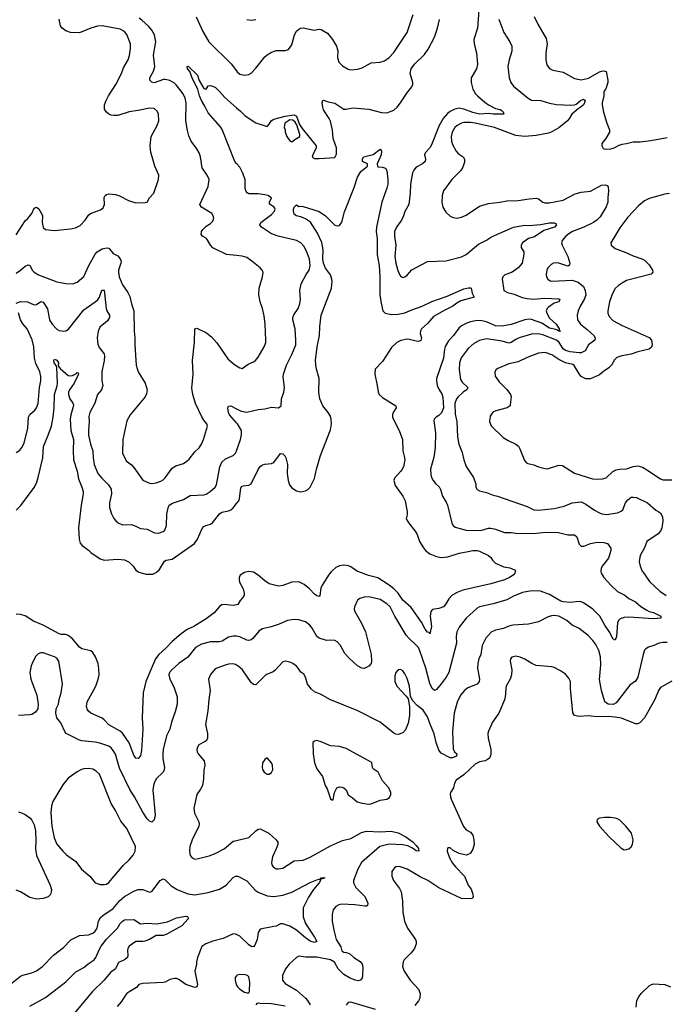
# Model space of a CAD drawing. Header units: inches. Extents: x 1173000 to 1307049, y 522583 to 678455.
# Tile 592 of 617: x 1248082 to 1253802, y 626175 to 634884. Entities that reach past the tile are written whole.
import ezdxf

# ---------------------------------------------------------------- set-up
doc = ezdxf.new("R2010")
doc.units = ezdxf.units.IN
doc.header["$MEASUREMENT"] = 0
for name, color, linetype in [('B2642', 7, 'Continuous'), ('B2643', 7, 'Continuous'), ('B2652', 7, 'Continuous'), ('B2653', 7, 'Continuous')]:
    doc.layers.add(name, color=color, linetype=linetype)

msp = doc.modelspace()

# ---------------------------------------------------------------- linework, layer by layer
at = {"layer": 'B2642', "color": 5}
for points, elevation in [([(1249131.7, 630000), (1249136.7, 629996.7), (1249199.6, 629979.6), (1249259.1, 629980.9), (1249290, 629994.9), (1249295.4, 630000)], 920), ([(1250000, 629710.1), (1249970, 629703.5), (1249890, 629712.9), (1249870, 629709.6), (1249850, 629695.4), (1249802.3, 629637.7), (1249730, 629584.1), (1249622, 629518), (1249562.4, 629490), (1249510, 629452.7), (1249430, 629385.6), (1249374.9, 629325.1), (1249311.5, 629270), (1249283.9, 629230), (1249196.9, 629030), (1249172.6, 628930), (1249166.4, 628710), (1249170.2, 628610), (1249160.4, 628419.6), (1249150, 628372.7), (1249130, 628349.4), (1249110, 628352), (1249090, 628378), (1249049.3, 628489.3), (1248990, 628572.3), (1248970, 628590.9), (1248870, 628648.8), (1248830, 628691.2), (1248810, 628705.4), (1248709.6, 628750), (1248686.3, 628770), (1248681.1, 628781.1), (1248674, 628810), (1248679.1, 628850), (1248754.3, 628990), (1248776.3, 629050), (1248785.1, 629090), (1248782.8, 629142.8), (1248774.7, 629190), (1248751.6, 629250), (1248730, 629286), (1248710, 629300.7), (1248630, 629319.7), (1248610, 629334), (1248550, 629408.7), (1248510, 629436.8), (1248490, 629445.3), (1248450, 629446.4), (1248430, 629452.4), (1248290, 629529), (1248203.6, 629563.6), (1248130, 629610.7), (1248090, 629624.2), (1248050, 629627.6)], 920), ([(1250000, 629430.4), (1249990, 629432.1), (1249970, 629430.9), (1249930, 629422), (1249872.3, 629387.7), (1249850, 629381.3), (1249770, 629380.5), (1249690, 629361.7), (1249635.8, 629330), (1249570, 629246), (1249490.5, 629190), (1249430, 629137.6), (1249406.7, 629110), (1249400.4, 629090), (1249408.7, 629050), (1249444.9, 628984.9), (1249474, 628894), (1249476.1, 628830), (1249457.3, 628762.7), (1249423.7, 628670), (1249410.3, 628610), (1249380.9, 628550), (1249352.1, 628427.9), (1249347.1, 628390), (1249348.2, 628350), (1249362.3, 628270), (1249361.1, 628250), (1249350.4, 628230), (1249290, 628169.6), (1249270, 628132), (1249264.5, 628110), (1249260.2, 628070), (1249279.5, 627850), (1249272.1, 627807.9), (1249250, 627786), (1249230, 627796), (1249210, 627817), (1249170, 627873.6), (1249097.4, 628010), (1249056.2, 628076.2), (1248964.3, 628264.3), (1248927.9, 628387.9), (1248910, 628419.7), (1248890, 628443.5), (1248870, 628457.3), (1248790, 628486.2), (1248750, 628494.5), (1248630, 628506.2), (1248610, 628512.3), (1248492.1, 628572.1), (1248483, 628583), (1248444.8, 628664.8), (1248410, 628708.7), (1248401.6, 628750), (1248405.1, 628790), (1248424.5, 628830), (1248430, 628872), (1248449.7, 628930.3), (1248459.8, 629010), (1248426.6, 629210), (1248410, 629235.6), (1248390, 629247.8), (1248290, 629285.1), (1248270, 629285.1), (1248245.1, 629274.9), (1248224.8, 629255.2), (1248199.6, 629210), (1248184.4, 629170), (1248172.7, 629110), (1248180.2, 629050), (1248234.6, 628910), (1248245.7, 628830), (1248242, 628790), (1248222, 628758), (1248190, 628739.7), (1248170, 628734.8), (1248070, 628729.8)], 940), ([(1250000, 629176.4), (1249990, 629182), (1249966.7, 629186.7), (1249930, 629183.1), (1249890, 629173.3), (1249810, 629141.3), (1249770, 629094), (1249751.6, 629050), (1249765.7, 628950), (1249753.7, 628870), (1249747.2, 628770), (1249724.9, 628650), (1249741.6, 628570), (1249743, 628530), (1249734, 628510), (1249721.3, 628498.7), (1249667.7, 628470), (1249653.4, 628450), (1249648.2, 628430), (1249650.5, 628410), (1249659.1, 628390), (1249713, 628330), (1249720.4, 628290), (1249710.4, 628250), (1249708.4, 628170), (1249698, 628110), (1249681.7, 628078.3), (1249647.9, 628032.1), (1249623.1, 627910), (1249626.6, 627866.6), (1249666, 627790), (1249668.5, 627770), (1249667, 627750), (1249608.5, 627630), (1249586.4, 627570), (1249584.4, 627530), (1249590, 627492), (1249607.7, 627470), (1249630, 627460.3), (1249663.7, 627463.7), (1249759, 627490), (1249810.8, 627509.2), (1249890, 627550.4), (1249970, 627618.7), (1250000, 627625.4)], 960), ([(1248070, 627877.1), (1248098, 627870), (1248130, 627853), (1248170, 627823.8), (1248190, 627803), (1248210, 627764), (1248221.1, 627710), (1248225, 627625), (1248220.2, 627550), (1248230.8, 627490.8), (1248352.2, 627230), (1248363.1, 627190), (1248361.3, 627170), (1248354.1, 627145.9), (1248332.6, 627127.4), (1248287.9, 627112.1), (1248230, 627104.5), (1248170, 627119.3), (1248090, 627169.8), (1248050, 627184.2)], 940), ([(1247970, 626330.3), (1248090, 626423.7), (1248110, 626433.1), (1248190, 626453.7), (1248230, 626471.8), (1248282, 626510), (1248382, 626610), (1248470, 626678), (1248535, 626745), (1248610, 626783.7), (1248690, 626788.8), (1248730, 626806), (1248750, 626821.1), (1248768.4, 626850), (1248777.4, 626910), (1248797.5, 626942.5), (1248818, 626962), (1248910, 627022.8), (1248967.6, 627092.4), (1249010, 627129.3), (1249090, 627176.2), (1249130, 627191.2), (1249170.2, 627190.2), (1249230, 627166.4), (1249250, 627173), (1249325.6, 627270), (1249350, 627283.8), (1249370, 627275.5), (1249422.2, 627222.2), (1249474, 627190), (1249570, 627153.1), (1249630, 627144.2), (1249750, 627163.7), (1249850, 627194.7), (1249908, 627230), (1249970, 627297.4), (1249990, 627307.4), (1250000, 627307.4)], 940), ([(1248170, 626157.6), (1248310, 626235.2), (1248490, 626375.5), (1248577.6, 626462.4), (1248650, 626501.4), (1248686.2, 626533.8), (1248740.5, 626570), (1248755.9, 626590), (1248783.4, 626656.6), (1248803.1, 626690), (1248850, 626751.1), (1248947.1, 626850), (1248970.5, 626889.5), (1248990, 626911.5), (1249010, 626922.6), (1249090, 626925.5), (1249150, 626886.8), (1249207.9, 626892.1), (1249294.2, 626885.8), (1249390, 626903.8), (1249470, 626941.6), (1249550, 626953.7), (1249570.3, 626950.3), (1249573.4, 626930), (1249516.4, 626870), (1249383.2, 626796.8), (1249350, 626785.3), (1249290, 626785), (1249231.3, 626748.7), (1249190, 626735.2), (1249170, 626730.8), (1249110, 626731.6), (1249051, 626690), (1249038.8, 626670), (1249034, 626650), (1249039.1, 626610), (1249034, 626590), (1249010, 626567.8), (1248956.1, 626543.9), (1248928.4, 626490), (1248884.3, 626455.7), (1248830.2, 626390), (1248726.9, 626290), (1248545.5, 626074.5)], 920), ([(1250000, 626792.4), (1249990, 626797), (1249970, 626798), (1249882.5, 626757.5), (1249790, 626734), (1249727.3, 626710), (1249693.3, 626686.7), (1249655.8, 626590), (1249646.4, 626550), (1249646.4, 626530), (1249630.4, 626470), (1249653.4, 626350), (1249650, 626329), (1249630, 626322.7), (1249550.7, 626349.3), (1249490, 626393.6), (1249470, 626402.9), (1249450, 626404.5), (1249410, 626395.1), (1249370, 626372.3), (1249350, 626367), (1249170, 626360.7), (1249136, 626350), (1249115.8, 626324.2), (1249056.3, 626290), (1249030.7, 626270), (1249012.1, 626247.9), (1248980.9, 626199.1), (1248943.2, 626156.8)], 940), ([(1250000, 626426.2), (1249988.5, 626411.5), (1249986.4, 626390), (1249997.6, 626350), (1250000, 626345.6)], 960)]:
    msp.add_lwpolyline(points, dxfattribs=dict(at, elevation=elevation))
at = {"layer": 'B2642', "color": 5, "elevation": 960}
msp.add_lwpolyline([(1248690, 628261.1), (1248650, 628257.4), (1248628.1, 628251.9), (1248590, 628231.3), (1248510, 628175.6), (1248462.7, 628117.3), (1248373.7, 627970), (1248362.4, 627930), (1248356.3, 627870), (1248365.4, 627750), (1248387.4, 627647.4), (1248410, 627590.6), (1248463.1, 627530), (1248496.7, 627496.7), (1248577.7, 627437.7), (1248628.2, 627370), (1248700.7, 627310), (1248750.5, 627250.5), (1248794.9, 627234.9), (1248830, 627234), (1248850, 627238.7), (1248870, 627252.2), (1248997.1, 627402.9), (1249050, 627452.7), (1249086, 627494), (1249104.2, 627530), (1249104.7, 627570), (1249028.2, 627730), (1248975.8, 627795.8), (1248929.8, 627889.8), (1248890, 627952.3), (1248788, 628210), (1248758.7, 628238.7), (1248730, 628254)], close=True, dxfattribs=at)
at = {"layer": 'B2643', "color": 5}
for points, elevation in [([(1250000, 632798.2), (1249910, 632808.4), (1249790, 632867.8), (1249770, 632889.4), (1249740.8, 632940.8), (1249730, 632953.2), (1249699, 632970), (1249687.5, 632987.5), (1249689.4, 633010), (1249701.2, 633030), (1249730, 633057.3), (1249770, 633082), (1249790, 633102), (1249798.9, 633130), (1249794, 633150), (1249780.7, 633170), (1249690, 633226.3), (1249676.2, 633250), (1249749.6, 633410), (1249757, 633470), (1249739.5, 633510), (1249694.5, 633574.5), (1249680.5, 633670), (1249668.2, 633708.2), (1249650, 633741.2), (1249598, 633810), (1249578, 633858), (1249565.1, 633905.1), (1249551, 633991), (1249555.5, 634150), (1249546.2, 634190), (1249527.9, 634230), (1249467.2, 634307.2), (1249450, 634322.7), (1249410, 634345.3), (1249370, 634356.8), (1249355.2, 634355.2), (1249270, 634327), (1249250, 634331.2), (1249233.4, 634350), (1249233.4, 634370), (1249265.9, 634430), (1249277.8, 634470), (1249265.7, 634570), (1249285.7, 634690), (1249272.8, 634750), (1249251.4, 634791.4), (1249223.7, 634823.7), (1249160.9, 634880.9), (1249137.9, 634897.9)], 960), ([(1249643.1, 634910), (1249700.4, 634780.4), (1249755.8, 634690), (1249953.9, 634493.9), (1250000, 634431.1)], 960), ([(1248050, 632982), (1248130, 633104.9), (1248154, 633126), (1248187.8, 633170), (1248210, 633218.8), (1248230, 633227.7), (1248251.4, 633211.4), (1248276, 633170), (1248282.6, 633150), (1248281.7, 633090), (1248290, 633046.8), (1248310, 633027.3), (1248390, 633020.5), (1248530, 633033.7), (1248575.5, 633044.5), (1248615.3, 633064.7), (1248659.6, 633110), (1248690, 633154), (1248709.2, 633170), (1248796.6, 633203.4), (1248819.4, 633220.6), (1248831.1, 633250), (1248827.9, 633312.1), (1248836.9, 633330), (1248850, 633339.6), (1248870, 633344.7), (1248930, 633337.6), (1248965.6, 633325.6), (1249045.5, 633285.5), (1249110, 633266), (1249192.9, 633267.1), (1249209, 633271), (1249229.2, 633310), (1249269.4, 633350), (1249309.6, 633470), (1249313.6, 633510), (1249278.3, 633590), (1249252.8, 633672.8), (1249242.7, 633710), (1249234.8, 633770), (1249245.1, 633850), (1249297.4, 633950), (1249312.6, 633990), (1249310, 634048), (1249296.4, 634076.4), (1249270, 634097.6), (1249230, 634102), (1249130, 634079.8), (1249050, 634069.7), (1248950, 634037.6), (1248915.9, 634035.9), (1248890, 634039.5), (1248869, 634050), (1248845.2, 634070), (1248832.1, 634092.1), (1248831.8, 634130), (1248846.9, 634170), (1248868, 634212), (1248932.8, 634310), (1248982, 634410), (1249001, 634459), (1249040.7, 634530), (1249053.3, 634566.7), (1249063.1, 634630), (1249061.7, 634670), (1249030, 634752.7), (1249010, 634779.5), (1248970, 634800.5), (1248810, 634830.9), (1248770, 634827.4), (1248710, 634810.9), (1248610, 634767.8), (1248530, 634769.8), (1248490, 634786), (1248456.2, 634810), (1248443.7, 634830), (1248431.3, 634890)], 980), ([(1250000, 633612.9), (1249984.5, 633630), (1249873.2, 633913.2), (1249857.3, 633937.3), (1249750, 634061.7), (1249720.8, 634120.8), (1249690, 634169.7), (1249671.4, 634210), (1249656.8, 634270), (1249610, 634360.5), (1249585.9, 634425.9), (1249566.8, 634450), (1249563.7, 634470), (1249570, 634474), (1249575.5, 634470), (1249655.1, 634395.1), (1249670, 634347.3), (1249710, 634276), (1249730, 634271.3), (1249750, 634298), (1249770, 634301), (1249810, 634286.8), (1249850, 634250.6), (1249895.1, 634195.1), (1250000, 634105.1)], 940), ([(1248050, 632642.7), (1248090, 632668.9), (1248130, 632704.2), (1248155.3, 632715.3), (1248170, 632713), (1248192.4, 632670), (1248210, 632650.4), (1248247.7, 632627.7), (1248410, 632566), (1248489.6, 632550.4), (1248552.9, 632547.1), (1248590, 632563), (1248650, 632614), (1248691.9, 632710), (1248749.7, 632810), (1248768, 632832), (1248810, 632857.4), (1248850, 632867.2), (1248870, 632863.1), (1248910, 632817.1), (1248950, 632797), (1248970, 632770.4), (1248978.4, 632750), (1248977.4, 632730), (1248956.9, 632670), (1248954.9, 632650), (1248961.7, 632610), (1248990, 632540.7), (1249038.4, 632470), (1249055.4, 632435.4), (1249070.3, 632370), (1249090.3, 632310), (1249094.6, 632130), (1249100.3, 632070), (1249098.9, 632010), (1249112.2, 631830), (1249130.4, 631770), (1249190.4, 631670), (1249210.4, 631610), (1249204.6, 631575.4), (1249190.4, 631550), (1249057.6, 631390), (1249030, 631337.2), (1248994, 631170), (1248990.5, 631050), (1249023.7, 630983.7), (1249070, 630946.4), (1249090, 630924.4), (1249172.3, 630812.3), (1249230, 630786), (1249250, 630782.4), (1249290, 630788.7), (1249330, 630803.1), (1249350, 630813), (1249370, 630833), (1249430, 630916.4), (1249462.7, 630937.3), (1249530, 630959.7), (1249561.5, 630978.5), (1249581.9, 630998.1), (1249630, 631063.1), (1249670, 631098.4), (1249689.7, 631130), (1249706.9, 631170), (1249743.6, 631290), (1249736.2, 631310), (1249710, 631342), (1249692.6, 631372.6), (1249637.4, 631490), (1249614.3, 631570), (1249604.6, 631624.6), (1249617.4, 631750), (1249609.6, 631870), (1249627.3, 632032.7), (1249630, 632151.3), (1249650, 632155.5), (1249733.3, 632113.3), (1249779.4, 632079.4), (1249825.9, 632025.9), (1249924.3, 631884.3), (1249970, 631843.1), (1250000, 631824)], 960), ([(1248050, 632376), (1248089.6, 632390.4), (1248150, 632390.3), (1248210, 632363.8), (1248230, 632366), (1248270, 632392.4), (1248290, 632387.3), (1248327.6, 632327.6), (1248345.2, 632230), (1248367.6, 632190), (1248410, 632147.6), (1248430, 632136.5), (1248471.3, 632128.7), (1248490, 632132.4), (1248513.2, 632146.8), (1248650, 632316.9), (1248770, 632403.8), (1248788.8, 632431.2), (1248808.2, 632491.8), (1248830, 632492), (1248846.1, 632330), (1248852.2, 632310), (1248877.6, 632270), (1248877.1, 632250), (1248859, 632221), (1248790, 632163.5), (1248775.1, 632130), (1248768.4, 632070), (1248774.3, 632014.3), (1248783.8, 631983.8), (1248828, 631930), (1248832.4, 631910), (1248830, 631868), (1248807.4, 631772.6), (1248808.9, 631690), (1248816.4, 631650), (1248806, 631610), (1248768.9, 631570), (1248746.3, 631493.7), (1248702.3, 631410), (1248693.8, 631373.8), (1248697, 631330), (1248689.1, 631250.9), (1248691.4, 631210), (1248709, 631130), (1248730, 631071.3), (1248731.3, 631010), (1248740.9, 630950), (1248772.6, 630870), (1248808, 630828), (1248867, 630770), (1248892, 630732), (1248892.4, 630690), (1248874.7, 630610), (1248877.3, 630570), (1248892.5, 630512.5), (1248913.5, 630473.5), (1248931.3, 630451.3), (1248952.9, 630432.9), (1248990, 630417.1), (1249070, 630418.7), (1249110, 630405.3), (1249150, 630384.9), (1249210, 630377), (1249274.2, 630345.8), (1249310, 630342.4), (1249350, 630356.3), (1249366, 630370), (1249381.6, 630410), (1249384.4, 630510), (1249393.7, 630566.3), (1249404.5, 630590), (1249432.4, 630607.6), (1249530, 630639.1), (1249590, 630676), (1249710, 630681.7), (1249730, 630687.4), (1249767.3, 630710), (1249809.7, 630750), (1249821.7, 630770), (1249853.6, 630930), (1249869.9, 630970.1), (1249901.2, 630998.8), (1249969.3, 631030), (1249989.4, 631050), (1250000, 631068.5)], 940), ([(1248050, 631057.1), (1248083.3, 631076.7), (1248100.6, 631099.4), (1248120.2, 631139.8), (1248154.2, 631270), (1248159.5, 631370), (1248170, 631392.8), (1248214.8, 631430), (1248229.8, 631450), (1248244.7, 631490), (1248255.9, 631630), (1248267.5, 631690), (1248267.6, 631727.6), (1248260.8, 631770), (1248224.5, 631844.5), (1248211.2, 631890), (1248207.2, 631990), (1248193.3, 632053.3), (1248147.8, 632150), (1248110, 632195.3), (1248088.5, 632230), (1248072.5, 632292.5)], 940), ([(1248050, 630547), (1248093.1, 630586.9), (1248210, 630745.3), (1248230, 630785.5), (1248246, 630834), (1248285.7, 631010), (1248292.7, 631110), (1248335, 631210), (1248362.2, 631290), (1248376.8, 631370), (1248386, 631450), (1248389.1, 631570), (1248413.4, 631646.6), (1248416.2, 631670), (1248409, 631809), (1248404.9, 631824.9), (1248385.5, 631850), (1248384.2, 631870), (1248390, 631883), (1248410, 631873.1), (1248423.7, 631850), (1248422.5, 631822.5), (1248439.9, 631799.9), (1248510, 631737.2), (1248530, 631733), (1248550, 631736.9), (1248585.1, 631754.9), (1248590, 631764), (1248599.9, 631759.9), (1248602, 631750), (1248563.6, 631670), (1248523.5, 631610), (1248514.6, 631590), (1248512.4, 631570), (1248526.3, 631530), (1248552.9, 631492.9), (1248556.6, 631476.6), (1248552.8, 631450), (1248533, 631390), (1248529.2, 631350), (1248535.5, 631250), (1248557.4, 631170), (1248554.1, 631074.1), (1248556.8, 630990), (1248588.9, 630890), (1248602.8, 630822.8), (1248632.3, 630750), (1248641.8, 630710), (1248642.8, 630690), (1248624.9, 630590), (1248602.6, 630390), (1248608.4, 630288.4), (1248615.5, 630255.5), (1248634.4, 630234.4), (1248690, 630193.4), (1248710.3, 630170.3), (1248794.7, 630114.7), (1248830, 630104.9), (1248950, 630112.7), (1249010, 630107.7), (1249050, 630087.2), (1249085.3, 630050), (1249110, 630014), (1249131.7, 630000)], 920), ([(1250000, 631318.3), (1249938.7, 631390), (1249927.6, 631410), (1249922.4, 631450), (1249930, 631466.8), (1249950, 631470.4), (1250000, 631443.5)], 940), ([(1249295.4, 630000), (1249318.4, 630021.6), (1249363.9, 630096.1), (1249376.8, 630103.2), (1249430, 630114), (1249628.1, 630251.9), (1249655.8, 630290), (1249697, 630383), (1249710, 630400.4), (1249728.8, 630411.2), (1249770, 630422.3), (1249786, 630434), (1249850, 630514.3), (1249870, 630528.9), (1249930, 630540.2), (1249950, 630547.9), (1249970, 630565.5), (1250000, 630604.4)], 920)]:
    msp.add_lwpolyline(points, dxfattribs=dict(at, elevation=elevation))
at = {"layer": 'B2652', "color": 5}
for points, elevation in [([(1250093.8, 630000), (1250070, 629995.6), (1250033.4, 629970), (1250024.4, 629950), (1250022.4, 629930), (1250025.3, 629910), (1250058.3, 629850), (1250068.2, 629811.8), (1250066.2, 629793.8), (1250054, 629770), (1250032.5, 629747.5), (1250010, 629712.3), (1250000, 629710.1)], 920), ([(1253222.9, 630000), (1253224.4, 629990), (1253247.9, 629950), (1253310, 629882.7), (1253370, 629827.6), (1253433.9, 629793.9), (1253470, 629765.7), (1253530, 629734), (1253575.2, 629695.2), (1253630, 629660.3), (1253650, 629650.3), (1253690, 629641.6), (1253754, 629610), (1253752, 629590), (1253690, 629583.9), (1253470, 629599.8), (1253430, 629596.8), (1253394.1, 629585.9), (1253378.6, 629570), (1253371.1, 629550), (1253360.3, 629430), (1253350, 629397.2), (1253330, 629409.5), (1253303.3, 629463.3), (1253257.3, 629530), (1253215.1, 629610), (1253151, 629671), (1253070, 629725.8), (1253050, 629735.1), (1253030, 629737.6), (1252951.7, 629728.3), (1252890, 629734.3), (1252870, 629740.9), (1252770, 629799.6), (1252690, 629830.6), (1252610, 629833.8), (1252530, 629818), (1252450, 629784.2), (1252390, 629751.8), (1252270, 629717.7), (1252150, 629692.4), (1252130, 629680.5), (1252032.2, 629590), (1251970, 629512), (1251950.2, 629469.8), (1251942, 629430), (1251945.3, 629370), (1251877.4, 629110), (1251855.3, 629070), (1251811.5, 629010), (1251770, 628960.7), (1251750, 628952), (1251730, 628969.5), (1251710, 629012.7), (1251675.5, 629150), (1251622.7, 629302.7), (1251608.6, 629330), (1251581.3, 629361.3), (1251527.1, 629410), (1251501.4, 629441.4), (1251401.1, 629610), (1251359.7, 629690), (1251330, 629718.7), (1251270, 629756.2), (1251207.9, 629772.1), (1251170, 629779.3), (1251130, 629777.2), (1251090, 629765.2), (1251071, 629750), (1251042.8, 629690), (1251040.7, 629670), (1251047.7, 629650), (1251106.3, 629546.3), (1251141.7, 629470), (1251191.4, 629270), (1251195.2, 629210), (1251191.1, 629188.9), (1251170, 629167.3), (1251130, 629146), (1251108.5, 629148.5), (1251070, 629169.6), (1250996.3, 629236.3), (1250959.2, 629279.2), (1250919.5, 629350), (1250890, 629381.2), (1250870, 629392.7), (1250830, 629397.2), (1250794.6, 629394.6), (1250730, 629415.1), (1250710, 629429.3), (1250670, 629503.6), (1250649.8, 629529.8), (1250610, 629558.3), (1250550, 629577.3), (1250510, 629579.8), (1250450, 629571.1), (1250377, 629537), (1250306.5, 629513.5), (1250230, 629497.7), (1250201.5, 629478.5), (1250144.4, 629410), (1250130, 629399.7), (1250110, 629394.3), (1250090, 629397.7), (1250030, 629425.1), (1250000, 629430.4)], 940), ([(1250836.4, 630000), (1250819.6, 629980.4), (1250756.9, 629883.1), (1250745.2, 629854.8), (1250737.1, 629790), (1250730, 629782.9), (1250710, 629789.7), (1250690, 629804), (1250646.3, 629850), (1250596.9, 629890), (1250550, 629912.3), (1250490, 629909.7), (1250410, 629878.4), (1250370, 629875.1), (1250290, 629893.6), (1250250, 629919.7), (1250190, 629972.6), (1250150, 629996.3), (1250128, 630000)], 920), ([(1252465.4, 630000), (1252463.1, 629990), (1252446.7, 629970), (1252415.8, 629950), (1252370, 629928.9), (1252250, 629894.6), (1252001.5, 629838.5), (1251958, 629822), (1251906.4, 629793.6), (1251877, 629763), (1251848.6, 629711.4), (1251830, 629691.1), (1251790, 629675.1), (1251732.5, 629667.5), (1251717.4, 629650), (1251712.3, 629610), (1251724.2, 629515.8), (1251710, 629453.2), (1251703, 629463), (1251690, 629468.2), (1251670, 629494), (1251635.3, 629555.3), (1251545.7, 629685.7), (1251470, 629749.3), (1251430, 629811.3), (1251391.7, 629850), (1251350, 629882.8), (1251250, 629948.3), (1251168.5, 629968.5), (1251080.8, 630000)], 920), ([(1253592.9, 630000), (1253654.1, 629914.1), (1253744.2, 629830), (1253802, 629790)], 960), ([(1253810, 629375.6), (1253770, 629376.2), (1253738, 629370), (1253692.3, 629347.7), (1253644.4, 629335.6), (1253619.5, 629320.5), (1253610, 629309), (1253596.4, 629270), (1253550.2, 629070), (1253530, 629035.1), (1253480.5, 628999.5), (1253358.9, 628841.1), (1253331.6, 628828.4), (1253287.8, 628830), (1253257.4, 628850), (1253227.2, 628950), (1253209.8, 629049.8), (1253221.3, 629178.7), (1253218.6, 629250), (1253205, 629305), (1253178.5, 629358.5), (1253153, 629393), (1253110, 629436.9), (1253030, 629498.3), (1252970, 629529.7), (1252921.3, 629570), (1252850, 629607.2), (1252810, 629614.8), (1252787.3, 629612.7), (1252757, 629603), (1252670, 629559.1), (1252581.7, 629538.3), (1252444.7, 629530), (1252410, 629520.4), (1252361, 629499), (1252290, 629484.8), (1252253.7, 629466.3), (1252204.8, 629415.2), (1252174.3, 629350), (1252162.3, 629270), (1252144.2, 629230), (1252133.7, 629190), (1252132, 629148), (1252148.5, 629051.5), (1252146.7, 629030), (1252130, 629006.3), (1252046.8, 628973.2), (1252015.8, 628950), (1251980.4, 628910), (1251951.4, 628848.6), (1251926.2, 628750), (1251909.2, 628589.2), (1251915.2, 628435.2), (1251928.5, 628408.5), (1251947.3, 628390), (1251946.8, 628370), (1251910, 628356.9), (1251890, 628356.2), (1251810, 628397.6), (1251790, 628423.7), (1251766, 628490), (1251747.1, 628567.1), (1251711.9, 628651.9), (1251690, 628719.6), (1251650, 628776.2), (1251597.6, 628817.6), (1251560.1, 628860.1), (1251539.3, 628899.3), (1251529.7, 628990), (1251510, 629057.2), (1251490, 629099.3), (1251470, 629125.2), (1251450, 629137.2), (1251430, 629133.2), (1251408.7, 629111.3), (1251399.5, 629080.5), (1251401.1, 629030), (1251418.4, 628990), (1251501.1, 628901.1), (1251516.8, 628876.8), (1251528.7, 628808.7), (1251530.3, 628730.3), (1251518.2, 628661.8), (1251496, 628604), (1251470, 628578), (1251430, 628563), (1251410, 628564.7), (1251390, 628572.8), (1251270, 628669.6), (1251072.1, 628772.1), (1250824, 628870), (1250750, 628916.2), (1250690, 628938), (1250661.8, 628961.8), (1250627, 629007), (1250609.8, 629069.8), (1250594.6, 629094.6), (1250570, 629112.7), (1250546, 629150), (1250530, 629166), (1250497.2, 629190), (1250470, 629202.9), (1250430, 629211.6), (1250410, 629205.2), (1250342, 629130), (1250322.9, 629117.1), (1250259.1, 629090), (1250170, 629001.2), (1250150, 629002.7), (1250130, 629022.7), (1250052.5, 629132.5), (1250011.6, 629170), (1250000, 629176.4)], 960), ([(1253850, 629032.4), (1253750, 628976.2), (1253732, 628950), (1253699, 628870), (1253608.7, 628710), (1253570, 628667.6), (1253550, 628657.6), (1253530, 628656.9), (1253406.1, 628706.1), (1253350, 628716.5), (1253290, 628722.2), (1253190, 628716.8), (1253110, 628727.3), (1253030, 628720.4), (1252989.7, 628729.7), (1252973.6, 628753.6), (1252954.3, 628970), (1252953.3, 629030), (1252940.8, 629060.8), (1252910, 629097), (1252866.3, 629126.3), (1252810, 629154), (1252790, 629159.6), (1252650, 629173.3), (1252611.1, 629191.1), (1252550, 629229.6), (1252510, 629245.1), (1252470, 629254.5), (1252434, 629246), (1252424, 629230), (1252420.5, 629210), (1252434.6, 629134.6), (1252432.7, 629090), (1252419.1, 629050), (1252386, 628990), (1252380.8, 628970), (1252376.4, 628890), (1252370, 628868.7), (1252320.4, 628750), (1252265.3, 628670), (1252228, 628590), (1252223, 628570), (1252225.5, 628530), (1252250.4, 628430), (1252250.4, 628390), (1252245.5, 628370), (1252235.5, 628350), (1252220.7, 628339.3), (1252198, 628330), (1252150, 628320.5), (1252110, 628298.7), (1252010, 628204.7), (1251942.8, 628157.2), (1251929, 628131), (1251920.5, 628090), (1251892.7, 628050), (1251890, 628038), (1251891.6, 628010), (1251899, 627990), (1252006.7, 627746.7), (1252030, 627718.4), (1252070, 627697.1), (1252090.4, 627670), (1252099.3, 627630), (1252101.6, 627590), (1252090, 627549), (1252068.2, 627511.8), (1252050, 627499.3), (1252030, 627495.1), (1251970, 627509.3), (1251916.6, 627536.6), (1251890, 627559.3), (1251870, 627559), (1251865.8, 627554.2), (1251864, 627530), (1251883.1, 627470), (1251910, 627424.9), (1251935.5, 627390), (1252015.5, 627310), (1252048.2, 627230), (1252074.2, 627194.2), (1252090.1, 627150.1), (1252093.4, 627126.6), (1252085.2, 627114.8), (1252070, 627107.5), (1251990, 627112.2), (1251790, 627205.1), (1251693, 627270), (1251623.3, 627303.3), (1251510, 627371.3), (1251450, 627391.8), (1251430, 627394), (1251410, 627392), (1251396.7, 627383.3), (1251373.4, 627350), (1251373, 627310), (1251388.5, 627270), (1251441.2, 627201.2), (1251456.5, 627170), (1251467.7, 627087.7), (1251470.3, 626990), (1251487.2, 626910), (1251513.4, 626850), (1251583.8, 626750), (1251588.4, 626730), (1251588.4, 626710), (1251574, 626670), (1251544.4, 626630), (1251483.8, 626570), (1251472.7, 626550), (1251468.4, 626510), (1251483.1, 626470), (1251536.5, 626390), (1251610, 626308), (1251624.9, 626270), (1251622, 626230), (1251610, 626206), (1251575.8, 626164.2)], 980), ([(1250000, 627625.4), (1250108.7, 627650), (1250170, 627710.7), (1250190, 627724), (1250210, 627727.7), (1250286, 627690), (1250351, 627630), (1250366, 627610), (1250364, 627590), (1250350.4, 627550), (1250319.2, 627480.8), (1250308.8, 627430), (1250312.2, 627410), (1250323.8, 627390), (1250350, 627374.9), (1250370, 627373.1), (1250410, 627380.9), (1250510, 627444.9), (1250588.2, 627451.8), (1250650, 627476.5), (1250830, 627576.9), (1250935.9, 627624.1), (1251010, 627642), (1251106.4, 627693.6), (1251150, 627705.4), (1251270, 627700.2), (1251368.3, 627708.3), (1251430, 627692.3), (1251497.7, 627657.7), (1251562, 627610), (1251590, 627581.3), (1251610, 627552.7), (1251612.7, 627530), (1251590, 627531.6), (1251557.7, 627557.7), (1251516.4, 627576.4), (1251470, 627586.1), (1251350, 627593.2), (1251268.2, 627570), (1251105.8, 627430), (1251071.9, 627370), (1251033.7, 627270), (1251035.3, 627250), (1251054, 627210), (1251131, 627131), (1251144.6, 627110), (1251160.4, 627070), (1251157.3, 627050), (1251150, 627044.5), (1251135.8, 627044.2), (1251045.4, 627054.6), (1250930, 627059.7), (1250905.7, 627054.3), (1250879, 627041), (1250853.7, 627010), (1250844.6, 626970), (1250846.5, 626910), (1250860.2, 626830), (1250880.8, 626750), (1250922.7, 626682.7), (1250930, 626648.2), (1250950, 626635.5), (1250972.6, 626632.6), (1251001.6, 626621.6), (1251037, 626590), (1251092.7, 626552.7), (1251110.2, 626530.2), (1251117.7, 626502.3), (1251114.9, 626430), (1251110.5, 626410), (1251097.3, 626390), (1251075.6, 626384.4), (1251050, 626388.9), (1251000.5, 626410), (1250950, 626438.7), (1250899.2, 626490), (1250867.8, 626547.8), (1250830, 626569.1), (1250710, 626592.7), (1250612.2, 626592.2), (1250550, 626600.5), (1250530.3, 626589.7), (1250466, 626530), (1250432.7, 626490), (1250407.2, 626430), (1250405.3, 626390), (1250430, 626359.3), (1250530, 626300.4), (1250610, 626230.4), (1250628.5, 626210), (1250650.3, 626170)], 960), ([(1250000, 627307.4), (1250010, 627307.4), (1250090, 627268.5), (1250165.4, 627185.4), (1250190, 627166), (1250270, 627135.6), (1250330, 627127.9), (1250410, 627139.5), (1250490, 627166.1), (1250650, 627252.9), (1250710, 627276.5), (1250730, 627282.4), (1250739.5, 627280.5), (1250742.7, 627290), (1250750, 627293.7), (1250776.9, 627296.9), (1250778, 627290), (1250740.5, 627279.5), (1250742.4, 627270), (1250731.1, 627250), (1250681.8, 627190), (1250636.5, 627123.5), (1250588, 627030), (1250590.4, 626950), (1250608.8, 626890), (1250689.3, 626770), (1250710.2, 626729.8), (1250690, 626721.8), (1250650, 626734.8), (1250610, 626762.5), (1250531.2, 626831.2), (1250470, 626865.6), (1250410, 626886.9), (1250390, 626887.8), (1250350, 626867.6), (1250330, 626862.9), (1250210, 626840.9), (1250190.5, 626810), (1250181.3, 626750), (1250162.4, 626697.6), (1250150, 626682.7), (1250130, 626687), (1250110, 626700.7), (1250030, 626778.7), (1250000, 626792.4)], 940), ([(1250000, 626345.6), (1250008.4, 626330), (1250030, 626308), (1250070, 626283), (1250090, 626277.3), (1250110, 626278), (1250114.5, 626290), (1250116.4, 626370), (1250110, 626417.2), (1250097.2, 626430), (1250076.4, 626436.4), (1250030, 626439.7), (1250006, 626434), (1250000, 626426.2)], 960), ([(1253536.2, 626150), (1253542, 626210), (1253558.3, 626241.7), (1253580.9, 626270), (1253650, 626337.6), (1253670, 626351.6), (1253690, 626357.4), (1253790, 626350.2), (1253839.1, 626330)], 980), ([(1250430, 626157.5), (1250310, 626179.8), (1250210, 626181.6), (1250190, 626186), (1250178.8, 626181.2), (1250170.5, 626169.5)], 960), ([(1251230, 626129.7), (1251010, 626195.1), (1250987.9, 626192.1), (1250970, 626168)], 980)]:
    msp.add_lwpolyline(points, dxfattribs=dict(at, elevation=elevation))
for points, elevation in [([(1250710.9, 628509.1), (1250690, 628504), (1250676, 628490), (1250677.3, 628390), (1250690, 628312), (1250710, 628258), (1250761, 628190), (1250784.7, 628110), (1250802, 628082), (1250830, 627994), (1250843.6, 627983.6), (1250855.3, 627984.7), (1250868, 628050), (1250888, 628090), (1250910, 628098), (1250930, 628096), (1250950, 628091), (1250970, 628071.3), (1250987.1, 628027.1), (1251023.9, 628003.9), (1251066.6, 627966.6), (1251110, 627953.7), (1251170, 627946.7), (1251190, 627948.5), (1251270, 627980.3), (1251330, 627990.5), (1251354.3, 628005.7), (1251365.1, 628030), (1251364.2, 628050), (1251347.6, 628090), (1251292.3, 628152.3), (1251254, 628230), (1251210, 628257.2), (1251203.6, 628270), (1251197, 628310), (1251190, 628318), (1250970, 628439.3), (1250910, 628456.2), (1250830, 628462.9), (1250750, 628498.4)], 980), ([(1250270, 628355.3), (1250250, 628342), (1250231, 628310), (1250227.3, 628270), (1250230.9, 628250.9), (1250244.7, 628230), (1250270, 628211.3), (1250290, 628211.3), (1250310, 628226), (1250321.2, 628250), (1250317.2, 628290), (1250309, 628310)], 980), ([(1253306.8, 627826.8), (1253253.7, 627826.3), (1253210, 627821.2), (1253191.3, 627810), (1253187.3, 627790), (1253210.7, 627750), (1253296.1, 627656.1), (1253398.5, 627558.5), (1253430, 627542.8), (1253450, 627544), (1253470, 627550.7), (1253491.2, 627568.8), (1253502, 627590), (1253509.4, 627630), (1253492.7, 627690), (1253445.2, 627750), (1253390, 627802.7), (1253370, 627815.1), (1253350, 627820.9)], 1020)]:
    msp.add_lwpolyline(points, close=True, dxfattribs=dict(at, elevation=elevation))
at = {"layer": 'B2653', "color": 5}
for points, elevation in [([(1250000, 634431.1), (1250004.7, 634424.7), (1250030, 634403.7), (1250070, 634393.7), (1250090, 634395.3), (1250110, 634400.3), (1250130, 634412.2), (1250170, 634454.4), (1250250, 634556.4), (1250270, 634574), (1250310, 634597.1), (1250350, 634610.6), (1250429.3, 634610.7), (1250458.6, 634621.4), (1250490, 634661), (1250513.3, 634750), (1250530, 634784), (1250550, 634801.6), (1250570, 634810.4), (1250590, 634812), (1250687.9, 634792.1), (1250730, 634799.5), (1250750, 634798.4), (1250804.5, 634764.5), (1250850, 634710.4), (1250883.6, 634650), (1250895.2, 634610), (1250893.1, 634550), (1250904.9, 634510), (1250937.2, 634477.2), (1250987.1, 634447.1), (1251010, 634441.6), (1251070, 634446.4), (1251110, 634459.3), (1251190, 634503), (1251270, 634507.7), (1251310, 634519.1), (1251350, 634550.6), (1251390, 634595.5), (1251509.7, 634770.3), (1251561.6, 634930)], 960), ([(1252142.5, 634970), (1252131.1, 634808.9), (1252098, 634710), (1252102, 634670), (1252122.6, 634590), (1252131.7, 634490), (1252122, 634450), (1252076.5, 634370), (1252074.3, 634330), (1252090.3, 634270), (1252114, 634230), (1252132, 634212), (1252195.1, 634155.1), (1252230, 634130.2), (1252290, 634097.7), (1252330.9, 634090.9), (1252350, 634079.3), (1252359.3, 634070), (1252366, 634050), (1252270.9, 634049.1), (1252230, 634055.9), (1252150, 634049.5), (1252090, 634065), (1252010, 634093.4), (1251970, 634100.8), (1251930, 634092), (1251890, 634073.6), (1251865.8, 634054.2), (1251828.9, 634011.1), (1251793.3, 633950), (1251723.6, 633776.4), (1251708.5, 633751.5), (1251670.3, 633710), (1251662.6, 633690), (1251670.4, 633650), (1251668.2, 633630), (1251645.5, 633610), (1251590, 633579.7), (1251566.9, 633553.1), (1251556, 633530), (1251538.5, 633430), (1251537.4, 633350), (1251524.9, 633250), (1251490, 633188.7), (1251478.4, 633150), (1251458.9, 633110), (1251415.8, 633050), (1251398, 633010), (1251397.2, 632970), (1251409.4, 632890), (1251401, 632790), (1251408.5, 632730), (1251426.5, 632666.5), (1251444.9, 632624.9), (1251452.4, 632612.4), (1251470, 632604.9), (1251490, 632610.4), (1251510, 632624.9), (1251550, 632672), (1251690, 632745.3), (1251850, 632750.4), (1251990, 632786.7), (1252030, 632808.5), (1252141.7, 632898.3), (1252210, 632933.4), (1252255.7, 632964.3), (1252450, 633048.6), (1252550, 633065.8), (1252590, 633064.5), (1252690, 633073.1), (1252770, 633087.9), (1252810, 633089.1), (1252822.6, 633082.6), (1252830.4, 633070), (1252812.1, 633050), (1252719.1, 633020.9), (1252636.1, 632963.9), (1252581.4, 632950), (1252530.2, 632910), (1252518.4, 632890), (1252518, 632870), (1252540.4, 632830), (1252541.3, 632810), (1252525.3, 632730), (1252491.7, 632690), (1252457.1, 632662.9), (1252431.5, 632648.5), (1252373.2, 632626.8), (1252354.4, 632610), (1252350.3, 632590), (1252365.7, 632490), (1252396.3, 632470), (1252456.9, 632456.9), (1252527.7, 632427.7), (1252570, 632418.5), (1252630, 632413.9), (1252721.7, 632421.7), (1252850, 632414.3), (1252859.1, 632410), (1252852.4, 632390), (1252810, 632376.3), (1252759.3, 632340.7), (1252747.6, 632330), (1252740.2, 632310), (1252744.5, 632290), (1252770, 632244.7), (1252828.2, 632190), (1252854, 632150), (1252855.2, 632135.2), (1252864.7, 632130), (1252850, 632128.2), (1252839.6, 632139.6), (1252825.1, 632145.1), (1252770, 632156.3), (1252699.5, 632199.5), (1252610, 632232.7), (1252590, 632235), (1252551.4, 632228.6), (1252430, 632187.8), (1252350, 632173.2), (1252290, 632176.8), (1252210, 632213.3), (1252170, 632222.3), (1252130, 632222.8), (1252070, 632212.4), (1252038.6, 632201.4), (1251990, 632176.9), (1251965.3, 632154.7), (1251918.3, 632090), (1251875.8, 632044.2), (1251845.3, 631994.7), (1251838.4, 631970), (1251829.4, 631890), (1251770.3, 631710), (1251768, 631690), (1251774.4, 631650), (1251792.2, 631610), (1251815, 631575), (1251825, 631545), (1251830.9, 631450), (1251813.7, 631406.3), (1251790, 631383.4), (1251765.7, 631370), (1251747.4, 631350), (1251744.5, 631335.5), (1251761.1, 631230), (1251758.3, 631098.3), (1251746.4, 631013.6), (1251715.2, 630910), (1251718, 630858), (1251727.2, 630830), (1251739.5, 630810), (1251761.2, 630781.2), (1251791.6, 630751.6), (1251804.9, 630730), (1251820.8, 630670), (1251855.5, 630615.5), (1251865.2, 630590), (1251903.1, 630430), (1251915.5, 630410), (1251935.2, 630395.2), (1252030, 630370.2), (1252130, 630365.5), (1252170, 630369.4), (1252230, 630386), (1252250, 630385.8), (1252290, 630378.2), (1252370, 630349.2), (1252430, 630349.2), (1252470, 630341.6), (1252630, 630340.2), (1252730, 630352), (1252847.4, 630347.4), (1252930, 630327.9), (1252990, 630328.4), (1253008.9, 630308.9), (1253030, 630244), (1253050, 630228.8), (1253071, 630229), (1253130.4, 630250.4), (1253190, 630263.1), (1253250, 630260.4), (1253281, 630250), (1253310, 630211.3), (1253312.4, 630190), (1253290, 630122), (1253234.6, 630050), (1253224.9, 630030), (1253221.5, 630010), (1253222.9, 630000)], 940), ([(1252634.1, 634914.1), (1252664, 634844), (1252739.2, 634719.2), (1252746.5, 634670), (1252736.5, 634590), (1252735.6, 634530), (1252745.9, 634485.9), (1252770, 634452.7), (1252799.3, 634439.3), (1252890, 634418.9), (1252990, 634365.7), (1253050, 634351.7), (1253113.8, 634366.2), (1253210, 634423.1), (1253230, 634430.4), (1253250, 634432.4), (1253270, 634426.8), (1253284.7, 634350), (1253283.2, 634330), (1253265.7, 634274.3), (1253250.4, 634250), (1253250.3, 634210), (1253235.1, 634150), (1253234.6, 634130), (1253246.8, 634066.8), (1253274.5, 633970), (1253298.4, 633910), (1253300.7, 633890), (1253267.1, 633832.9), (1253231.3, 633790), (1253231, 633770), (1253241, 633750), (1253250, 633742.8), (1253270, 633738.8), (1253310, 633742), (1253342, 633750), (1253384.1, 633775.9), (1253410, 633784), (1253450, 633788), (1253510, 633803.8), (1253570, 633804.6), (1253663.9, 633816.1), (1253810, 633841.2)], 980), ([(1250000, 634105.1), (1250035.1, 634075.1), (1250075.3, 634035.3), (1250170, 633972.2), (1250270, 633940.7), (1250290, 633961), (1250305.1, 633990), (1250330, 634005.3), (1250428.7, 634030), (1250510, 634044), (1250530.3, 634030), (1250558, 633958), (1250581.6, 633921.6), (1250704.9, 633770), (1250704.2, 633750), (1250673.8, 633690), (1250670, 633668.4), (1250690, 633657.3), (1250730, 633655.8), (1250870, 633666), (1250885.4, 633694.6), (1250884.7, 633750), (1250854.9, 633834.9), (1250850, 633908.7), (1250830, 633986.6), (1250819.8, 634010), (1250770, 634087.6), (1250762.7, 634110), (1250757.6, 634150), (1250764, 634170), (1250770, 634172.7), (1250810, 634158.9), (1250870, 634147), (1250950, 634092.2), (1250970, 634091.8), (1251030, 634103.6), (1251170, 634093.7), (1251282.5, 634062.5), (1251330, 634061.1), (1251390, 634084.2), (1251419.7, 634110), (1251450, 634148.5), (1251505.2, 634234.8), (1251551.1, 634290), (1251560.4, 634310), (1251561, 634330), (1251537.1, 634410), (1251544.4, 634450), (1251575.3, 634490), (1251663, 634577), (1251696.4, 634623.6), (1251749.9, 634730), (1251777.4, 634810), (1251794.1, 634885.9)], 940), ([(1250090, 634885.5), (1250130, 634879.1), (1250170, 634884.9)], 980), ([(1252319.7, 634890), (1252363.6, 634770), (1252416.9, 634690), (1252435.6, 634650), (1252434.8, 634605.2), (1252410.4, 634530), (1252399.1, 634470), (1252413, 634370), (1252426, 634330), (1252450, 634295.5), (1252579.3, 634190), (1252610, 634173.4), (1252691.3, 634170), (1252770, 634146), (1252830, 634134.6), (1252953, 634127), (1252990, 634130.1), (1253003.9, 634136.1), (1253042.8, 634170), (1253070, 634182.6), (1253083.9, 634170), (1253076.1, 634143.9), (1253069.1, 634130), (1253050, 634112.8), (1253023.1, 634096.9), (1252966, 634050), (1252946.6, 634013.4), (1252928.2, 633990), (1252850, 633927.8), (1252790, 633892.6), (1252759.1, 633880.9), (1252650, 633858.8), (1252550, 633852.7), (1252470, 633859.8), (1252282, 633930), (1252110, 633969.8), (1252070, 633975), (1252010, 633975.6), (1251990, 633969.8), (1251951.6, 633948.4), (1251930, 633929.8), (1251908.7, 633890), (1251899.4, 633850), (1251901.1, 633810), (1251910, 633781.6), (1251942.8, 633722.8), (1251961.6, 633701.6), (1252003.7, 633670), (1252016.4, 633650), (1252015.3, 633624.7), (1252000.9, 633579.1), (1251983, 633550), (1251904.4, 633470), (1251830.4, 633370), (1251818.4, 633330), (1251814.9, 633270), (1251825.5, 633225.5), (1251850, 633182), (1251890, 633146.7), (1251915.4, 633135.4), (1251950, 633130.3), (1251990, 633138.9), (1252030, 633156.5), (1252150, 633235.3), (1252230, 633258.3), (1252328, 633270), (1252390, 633283.1), (1252490, 633284.2), (1252590, 633300.9), (1252650, 633305.3), (1252670, 633300.4), (1252710, 633270.5), (1252725.1, 633265.1), (1252765.5, 633265.5), (1252890, 633288), (1252996.8, 633343.2), (1253050, 633359.2), (1253130, 633369.1), (1253230, 633419.7), (1253264.4, 633424.4), (1253279.2, 633419.2), (1253286.7, 633406.7), (1253290.4, 633370), (1253283.7, 633310), (1253285.3, 633270), (1253270.3, 633230), (1253217.9, 633142.1), (1253188.7, 633111.3), (1253158.4, 633090), (1253071.8, 633048.2), (1252972.4, 633010), (1252939.5, 632990), (1252911.8, 632970), (1252879.5, 632930), (1252876, 632910), (1252880.8, 632890), (1252931.4, 632790), (1252948.2, 632731.8), (1252945.8, 632714.2), (1252930, 632704.7), (1252850, 632730.8), (1252830, 632734.2), (1252802.8, 632730), (1252781.8, 632718.2), (1252754.4, 632690), (1252744.9, 632670), (1252738.4, 632630), (1252741.6, 632610), (1252752.7, 632590), (1252774.1, 632574.1), (1252790.3, 632570.3), (1252970, 632580.7), (1253021.5, 632561.5), (1253070, 632523.1), (1253084.5, 632490), (1253090, 632449), (1253076.5, 632410), (1253039.6, 632350), (1253022.4, 632310), (1253014.2, 632270), (1253015.8, 632230), (1253042.3, 632190), (1253103.1, 632143.1), (1253161.3, 632090), (1253172.8, 632070), (1253168.5, 632050), (1253114.2, 632010), (1253083.1, 631956.9), (1253050, 631938.5), (1253030, 631937.3), (1252950, 631946.4), (1252910, 631959.3), (1252890, 631974.1), (1252854.1, 632030), (1252830, 632049.3), (1252710, 632096.1), (1252670, 632105.4), (1252610, 632102.3), (1252499.1, 632070), (1252470, 632056.8), (1252430, 632029.8), (1252410, 632024.5), (1252350, 632041.7), (1252210, 632061), (1252150, 632048.2), (1252099.5, 632020.5), (1252050, 631975.1), (1251987.6, 631892.4), (1251972.8, 631850), (1251969.4, 631789.4), (1251982, 631702), (1251997.1, 631677.1), (1252045.2, 631630), (1252036.5, 631610), (1252007.3, 631592.7), (1251960.2, 631550), (1251945.5, 631530), (1251932.5, 631490), (1251935.1, 631395.1), (1251949.1, 631330), (1251955.6, 631195.6), (1251967.4, 631130), (1251995.4, 631055.4), (1252010.4, 630990.4), (1252030, 630931.3), (1252096.3, 630836.3), (1252115.8, 630775.8), (1252118, 630750), (1252128.8, 630728.8), (1252150, 630716.4), (1252210, 630703.6), (1252270, 630678), (1252308.9, 630668.9), (1252570, 630579.5), (1252630, 630550.4), (1252670, 630547.2), (1252810, 630560.2), (1252899, 630581), (1252968.6, 630611.4), (1253050, 630618.6), (1253090, 630599.6), (1253166.5, 630546.5), (1253210, 630522.6), (1253232.8, 630512.8), (1253273.6, 630506.4), (1253370, 630522.6), (1253403.5, 630536.5), (1253416.3, 630550), (1253440.9, 630610), (1253461, 630639), (1253490, 630659.7), (1253510, 630661.8), (1253536.9, 630656.9), (1253635.3, 630610), (1253710, 630547.4), (1253737.1, 630530), (1253750, 630518.4), (1253767.3, 630487.3), (1253772.4, 630450), (1253762.6, 630390), (1253750, 630359.8), (1253730, 630335.9), (1253630.3, 630270), (1253608.1, 630211.9), (1253574.4, 630150), (1253567, 630130), (1253562.6, 630090), (1253570.2, 630050), (1253587.5, 630007.5), (1253592.9, 630000)], 960), ([(1250000, 630604.4), (1250019.8, 630630), (1250026.8, 630650), (1250039.3, 630740.7), (1250045.3, 630754.7), (1250058.6, 630761.4), (1250110, 630767.9), (1250130, 630778.7), (1250190, 630905.5), (1250210, 630932.4), (1250230, 630946), (1250250, 630952.4), (1250310, 630958.4), (1250330, 630968.2), (1250390, 631046.4), (1250410, 631044.4), (1250427.1, 631027.1), (1250435.8, 631010), (1250450.2, 630950), (1250447.5, 630870), (1250456.6, 630810), (1250467.7, 630770), (1250490, 630744.7), (1250530, 630718.2), (1250550, 630711), (1250570, 630708.7), (1250610, 630717.1), (1250630.4, 630729.6), (1250650, 630750.3), (1250690, 630826.7), (1250707.3, 630910), (1250742.9, 631030), (1250830, 631258), (1250841.2, 631310), (1250838, 631350), (1250830, 631376.2), (1250810, 631410.6), (1250764.6, 631470), (1250738, 631530), (1250728.9, 631590), (1250730.8, 631710), (1250705.6, 631805.6), (1250698.6, 631870), (1250712.1, 631990), (1250733.6, 632090), (1250737.3, 632170), (1250749.8, 632270), (1250839.3, 632510), (1250846.5, 632570), (1250844.1, 632590), (1250830, 632627.1), (1250787.1, 632687.1), (1250769, 632730), (1250764.1, 632770), (1250767, 632850), (1250753.6, 632913.6), (1250714.9, 632994.9), (1250654.3, 633094.3), (1250610, 633124.1), (1250570, 633140.3), (1250528.5, 633148.5), (1250510, 633163), (1250502.5, 633190), (1250504.8, 633210), (1250510, 633224.9), (1250530, 633246.8), (1250550, 633230.8), (1250570, 633235.5), (1250590, 633232.4), (1250730, 633188.5), (1250788.4, 633150), (1250870, 633068.4), (1250890, 633060.5), (1250910, 633064.9), (1250930, 633094.8), (1250954.1, 633185.9), (1251040, 633400), (1251070, 633490.4), (1251099.6, 633540.4), (1251159, 633590), (1251159, 633610), (1251115.3, 633630), (1251114, 633650), (1251124, 633670), (1251210, 633691.7), (1251270, 633738.8), (1251276.3, 633736.3), (1251281.4, 633721.4), (1251280.2, 633690), (1251244.6, 633610), (1251246.4, 633590), (1251250, 633584), (1251290, 633579.3), (1251317.3, 633570), (1251330.4, 633550), (1251339.5, 633470), (1251338, 633430), (1251330, 633394), (1251284.9, 633270), (1251238.7, 633050), (1251234, 633010), (1251245.2, 632950), (1251243.7, 632803.7), (1251261.3, 632710), (1251268.4, 632610), (1251267.3, 632450), (1251278.1, 632378.1), (1251295, 632310), (1251314, 632290), (1251370, 632277.4), (1251430, 632279.5), (1251489.1, 632290.9), (1251550, 632318.9), (1251640.9, 632350), (1251727.8, 632392.2), (1251862.3, 632437.7), (1252010, 632504.4), (1252053, 632513), (1252070, 632514), (1252074.8, 632510), (1252085.5, 632465.5), (1252102, 632430), (1251983.5, 632396.5), (1251950, 632377.7), (1251914, 632350), (1251843.5, 632316.5), (1251742.3, 632257.7), (1251690, 632198.7), (1251636.1, 632150), (1251626.5, 632133.5), (1251623.6, 632110), (1251636.1, 632070), (1251630, 632048), (1251610, 632038.7), (1251590, 632039.8), (1251530, 632056.8), (1251510, 632057.4), (1251452.8, 632047.2), (1251417, 632030), (1251370, 631983.6), (1251290, 631860.7), (1251227.3, 631792.7), (1251223.6, 631750), (1251244.9, 631650), (1251252.3, 631592.3), (1251261.1, 631570), (1251290, 631541.7), (1251410.6, 631470), (1251413, 631450), (1251386.8, 631410), (1251378.8, 631390), (1251380.7, 631370), (1251396.3, 631330), (1251438, 631250), (1251468.2, 631170), (1251470.4, 631070), (1251487.1, 631012.9), (1251487.7, 630990), (1251476.4, 630930), (1251466.4, 630910), (1251454, 630890), (1251398, 630830), (1251390.6, 630809.4), (1251404.6, 630764.6), (1251472.4, 630670), (1251492.2, 630630), (1251510.5, 630530), (1251510, 630506), (1251501, 630470), (1251503.5, 630463.5), (1251524, 630430), (1251580.4, 630360.4), (1251596.9, 630330), (1251619.7, 630270), (1251652.5, 630212.5), (1251670.3, 630190), (1251710, 630161.2), (1251770, 630136), (1251810, 630127.8), (1251870, 630133.4), (1251970, 630164.4), (1252050, 630182), (1252090, 630188.4), (1252130, 630188), (1252150, 630183), (1252230, 630144), (1252250, 630126.8), (1252263.9, 630103.9), (1252290, 630078.8), (1252364.4, 630044.4), (1252417.3, 630037.3), (1252457.7, 630017.7), (1252467.1, 630007.1), (1252465.4, 630000)], 920), ([(1250000, 631443.5), (1250041.3, 631421.3), (1250090, 631412.6), (1250190, 631436.2), (1250250, 631442.6), (1250310, 631458.4), (1250370, 631452.7), (1250395.6, 631470), (1250396.9, 631530), (1250416.9, 631590), (1250423, 631630), (1250413.4, 631726.6), (1250415.6, 631750), (1250441.3, 631830), (1250490, 631922), (1250523.8, 632010), (1250525.8, 632050), (1250519.8, 632150), (1250498, 632230), (1250498.5, 632250), (1250507.3, 632272.7), (1250544.4, 632330), (1250559.7, 632370), (1250564.7, 632410), (1250558.7, 632490), (1250571.2, 632548.8), (1250615.1, 632630), (1250642, 632670), (1250652.1, 632710), (1250644.9, 632764.9), (1250623.3, 632823.3), (1250597.3, 632877.3), (1250570, 632909.6), (1250530, 632931.6), (1250368.6, 632968.6), (1250310, 632989.7), (1250222, 633050), (1250207, 633070), (1250214.5, 633090), (1250310, 633161.3), (1250335.6, 633190), (1250342.9, 633210), (1250338, 633218), (1250329.3, 633230), (1250292.1, 633252.1), (1250291.8, 633270), (1250309.2, 633310), (1250277.2, 633330), (1250250, 633336.4), (1250190, 633343.9), (1250110, 633344.7), (1250092.9, 633352.9), (1250084, 633364), (1250076.3, 633390), (1250077.4, 633470), (1250053.7, 633533.7), (1250030, 633579.7), (1250000, 633612.9)], 940), ([(1253830, 633346.6), (1253790, 633340.9), (1253650, 633302), (1253610, 633281.3), (1253559.3, 633240.7), (1253461.3, 633138.7), (1253390, 633042.9), (1253310.6, 632910), (1253314, 632890), (1253350, 632862), (1253445.2, 632825.2), (1253510, 632794.3), (1253586, 632770), (1253610, 632756.4), (1253650, 632717.3), (1253680.7, 632670), (1253682.8, 632650), (1253667.7, 632632.3), (1253450, 632576.9), (1253382.6, 632537.4), (1253350, 632506.6), (1253322.7, 632457.3), (1253298.9, 632390), (1253283.7, 632310), (1253285.3, 632290), (1253297.8, 632257.8), (1253330, 632224), (1253410, 632180.7), (1253650, 632073.4), (1253670.7, 632050), (1253676.3, 632010), (1253670, 631989.2), (1253650, 631969.6), (1253550, 631948), (1253490, 631925.1), (1253409.2, 631910.8), (1253364.2, 631895.8), (1253343.8, 631876.2), (1253317.4, 631830), (1253294.4, 631805.6), (1253246, 631774), (1253210, 631743.1), (1253130, 631706.6), (1253090, 631707.4), (1253049.1, 631729.1), (1253031.3, 631751.3), (1252987.1, 631827.1), (1252975.7, 631835.7), (1252910, 631850.6), (1252850, 631878), (1252790, 631920.9), (1252730, 631939.8), (1252670, 631934.2), (1252570, 631897.6), (1252490, 631857.6), (1252410, 631839.2), (1252310, 631798.4), (1252297.3, 631790), (1252283.8, 631770), (1252288, 631730), (1252321.8, 631681.8), (1252392.4, 631612.4), (1252424.4, 631570), (1252430.3, 631550), (1252422, 631478), (1252420.5, 631470), (1252394, 631450), (1252294.4, 631425.6), (1252267.1, 631412.9), (1252243.2, 631376.8), (1252236.5, 631330), (1252252.6, 631292.6), (1252359.3, 631190), (1252402.2, 631162.2), (1252471.1, 631131.1), (1252493.3, 631113.3), (1252506.7, 631090), (1252546, 630986), (1252564.4, 630964.4), (1252578, 630958), (1252630, 630947.3), (1252671.3, 630930), (1252730, 630914), (1252750, 630912), (1252850, 630943.7), (1252882.3, 630942.3), (1252990, 630874.6), (1253150, 630824.6), (1253190, 630819), (1253237.8, 630822.2), (1253270, 630833.4), (1253330, 630888.5), (1253357.7, 630902.3), (1253390, 630908.8), (1253450, 630912.2), (1253510, 630933.7), (1253550, 630938), (1253590, 630925.7), (1253630, 630904.2), (1253750, 630822), (1253770, 630815.3), (1253850, 630814.6)], 980), ([(1250000, 631824), (1250030, 631804.9), (1250050, 631798.8), (1250101.7, 631838.3), (1250150, 631858.4), (1250166.6, 631870), (1250190, 631899.1), (1250244.7, 631990), (1250258.7, 632030), (1250260.5, 632050), (1250252.8, 632190), (1250243.7, 632263.7), (1250230.9, 632330.9), (1250209.7, 632390), (1250196.3, 632450), (1250198.9, 632510), (1250229.6, 632610), (1250234.5, 632650), (1250226.6, 632670), (1250209.7, 632689.7), (1250136, 632750), (1250090, 632781.3), (1250050, 632792.6), (1250000, 632798.2)], 960), ([(1250000, 631068.5), (1250000.9, 631070), (1250035.1, 631170), (1250044.2, 631215.8), (1250043.5, 631250), (1250007.1, 631310), (1250000, 631318.3)], 940), ([(1251080.8, 630000), (1251070, 630003.9), (1251010, 630044.3), (1250990, 630052.5), (1250950, 630058.4), (1250910, 630054.2), (1250879.6, 630040.4), (1250844.9, 630010), (1250836.4, 630000)], 920), ([(1250128, 630000), (1250110, 630003), (1250093.8, 630000)], 920)]:
    msp.add_lwpolyline(points, dxfattribs=dict(at, elevation=elevation))
at = {"layer": 'B2653', "color": 5, "elevation": 940}
msp.add_lwpolyline([(1250470, 633999), (1250426, 633970), (1250421, 633930), (1250431, 633910), (1250431.3, 633890), (1250444.7, 633850), (1250471.6, 633811.6), (1250490, 633804.7), (1250515.1, 633824.9), (1250559, 633850), (1250559, 633870), (1250534, 633954), (1250518.6, 633978.6), (1250496.5, 633996.5)], close=True, dxfattribs=at)

doc.saveas('drawing.dxf')
